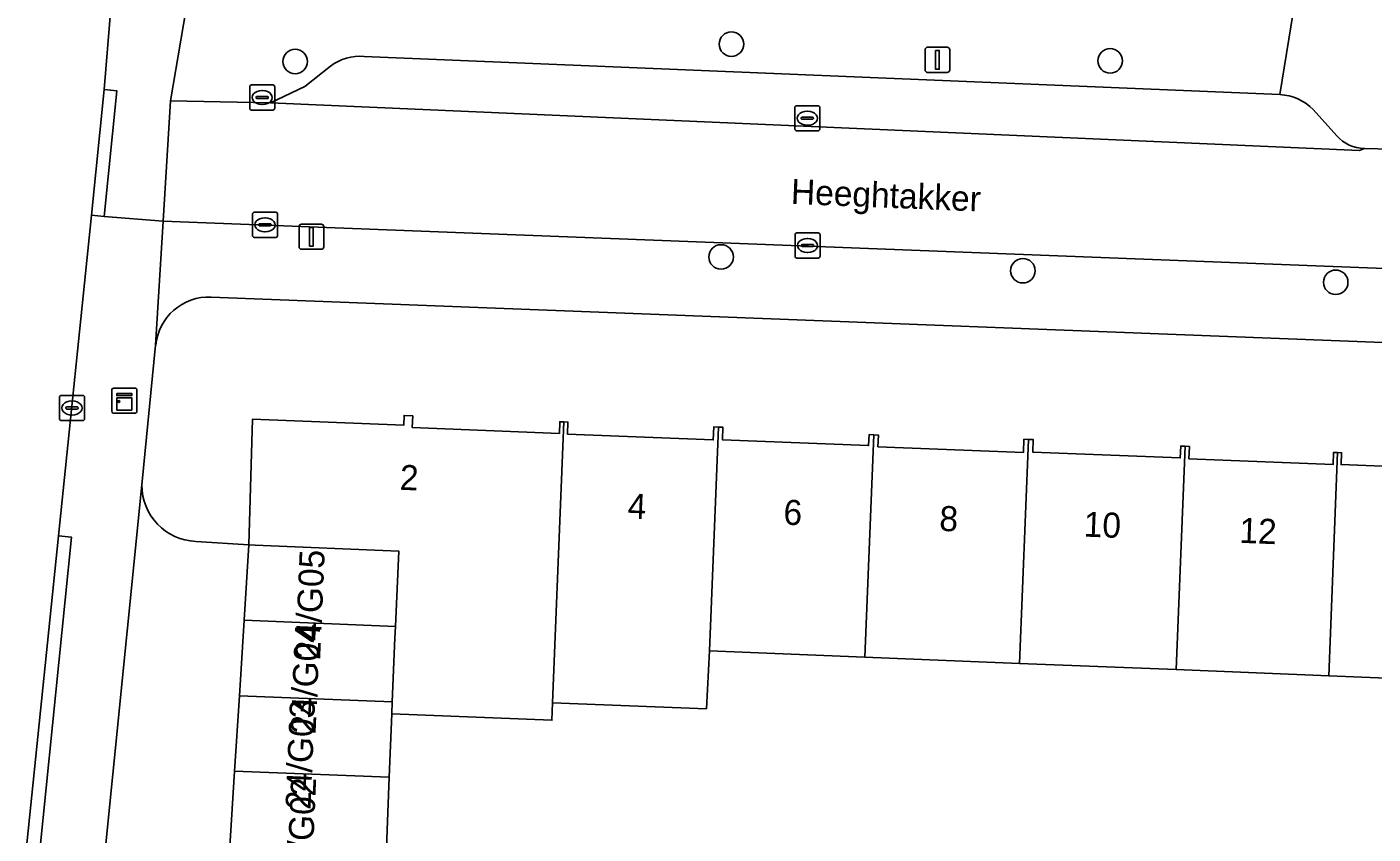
# Model space of a CAD drawing. Extents: x 161354 to 162026, y 386504 to 387460.
# Drawn here: x 161827.6 to 161881.4, y 387027.5 to 387059.7 of the extents above; entities that cross this region are included whole.
import ezdxf

# ---------------------------------------------------------------- set-up
doc = ezdxf.new("R2010")
doc.units = 0
for name, color, linetype in [('IMGEO_Boom', 7, 'Continuous'), ('IMGEO_Erf', 7, 'Continuous'), ('IMGEO_Kast', 7, 'Continuous'), ('IMGEO_Kolk', 7, 'Continuous'), ('IMGEO_Lichtmast', 7, 'Continuous'), ('IMGEO_Openbare_ruimte_label', 7, 'Continuous'), ('IMGEO_Pand', 7, 'Continuous'), ('IMGEO_Pand_nummerreeks', 7, 'Continuous'), ('IMGEO_Parkeervlak_open', 7, 'Continuous'), ('IMGEO_Rijbaan_lokaal_open', 7, 'Continuous'), ('IMGEO_Voetpad_open', 7, 'Continuous')]:
    doc.layers.add(name, color=color, linetype=linetype)

msp = doc.modelspace()

# ---------------------------------------------------------------- linework, layer by layer
at = {"layer": 'IMGEO_Boom'}
for centre in [(161855.765, 387059.053), (161838.346, 387058.361), (161870.885, 387058.387), (161855.351, 387050.56), (161867.399, 387050.01), (161879.891, 387049.548)]:
    msp.add_circle(centre, 0.489, dxfattribs=at)
at = {"layer": 'IMGEO_Erf'}
for points in [[(161895.537, 387046.615), (161834.988, 387048.961)], [(161832.776, 387047.033), (161832.223, 387041.459)], [(161834.385, 387039.206), (161836.501, 387039.063), (161836.645, 387044.088), (161842.68, 387043.842), (161842.696, 387044.232), (161843.04, 387044.218), (161843.021, 387043.75), (161848.893, 387043.514), (161848.912, 387043.984), (161849.072, 387043.978), (161849.233, 387043.971), (161849.214, 387043.491), (161855.039, 387043.258), (161855.06, 387043.778), (161855.242, 387043.771), (161855.424, 387043.764), (161855.404, 387043.265), (161861.24, 387043.03), (161861.258, 387043.467), (161861.445, 387043.459), (161861.632, 387043.452), (161861.614, 387042.987), (161867.42, 387042.754), (161867.442, 387043.284), (161867.625, 387043.277), (161867.811, 387043.269), (161867.791, 387042.773), (161873.684, 387042.536), (161873.703, 387043.012), (161873.878, 387043.005), (161874.049, 387042.998), (161874.029, 387042.502), (161879.786, 387042.271), (161879.805, 387042.759), (161879.965, 387042.753), (161880.126, 387042.746), (161880.107, 387042.274), (161886.054, 387042.036)], [(161894.58, 387022.741), (161894.936, 387031.501), (161892.205, 387031.61), (161892.274, 387033.334), (161885.892, 387033.59), (161879.611, 387033.843), (161873.523, 387034.087), (161867.269, 387034.338), (161861.092, 387034.586), (161854.886, 387034.836), (161854.767, 387032.525), (161848.626, 387032.769), (161848.598, 387032.066), (161842.203, 387032.321), (161842.101, 387029.793), (161841.988, 387026.975)]]:
    msp.add_lwpolyline(points, dxfattribs=at)
for centre, radius, start, end in [((161834.908, 387046.82), 2.142, 87.856, 174.2954), ((161834.477, 387041.458), 2.254, 179.9712, 267.6672)]:
    msp.add_arc(centre, radius, start, end, dxfattribs=at)
at = {"layer": 'IMGEO_Kast'}
for p, q in [((161831.026, 387044.398), (161831.026, 387045.239)), ((161831.026, 387045.239), (161831.026, 387044.398)), ((161831.101, 387045.323), (161831.942, 387045.323)), ((161831.942, 387045.323), (161831.101, 387045.323)), ((161832.026, 387045.248), (161832.026, 387044.407)), ((161832.026, 387044.407), (161832.026, 387045.248)), ((161831.951, 387044.323), (161831.11, 387044.323)), ((161831.11, 387044.323), (161831.951, 387044.323))]:
    msp.add_line(p, q, dxfattribs=at)
for points in [[(161831.221, 387045.113), (161831.821, 387045.113), (161831.821, 387045.028), (161831.221, 387045.028), (161831.221, 387045.113)], [(161831.221, 387044.938), (161831.821, 387044.938), (161831.821, 387044.449), (161831.221, 387044.449), (161831.221, 387044.938)]]:
    msp.add_lwpolyline(points, dxfattribs=at)
msp.add_circle((161831.305, 387044.787), 0.0377, dxfattribs=at)
for centre, start, end in [((161831.104, 387045.245), 92.4484, 184.2845), ((161831.104, 387045.245), 92.4484, 184.2845), ((161831.948, 387045.245), 2.4484, 94.2845), ((161831.948, 387045.245), 2.4484, 94.2845), ((161831.104, 387044.401), 182.4484, 274.2845), ((161831.104, 387044.401), 182.4484, 274.2845), ((161831.948, 387044.401), 272.4484, 4.2845), ((161831.948, 387044.401), 272.4484, 4.2845)]:
    msp.add_arc(centre, 0.0779, start, end, dxfattribs=at)
at = {"layer": 'IMGEO_Kolk'}
for p, q in [((161836.53, 387056.498), (161836.53, 387057.35)), ((161836.605, 387057.424), (161837.457, 387057.424)), ((161837.018, 387057.204), (161837.043, 387057.204)), ((161837.531, 387057.35), (161837.531, 387056.498)), ((161836.789, 387056.918), (161836.789, 387056.93)), ((161837.227, 387056.881), (161836.829, 387056.881)), ((161836.832, 387056.967), (161837.23, 387056.967)), ((161837.041, 387056.644), (161837.016, 387056.644)), ((161837.273, 387056.93), (161837.273, 387056.918)), ((161858.293, 387055.67), (161858.293, 387056.522)), ((161858.368, 387056.596), (161859.22, 387056.596)), ((161859.294, 387056.522), (161859.294, 387055.67)), ((161837.457, 387056.424), (161836.605, 387056.424)), ((161858.552, 387056.09), (161858.552, 387056.102)), ((161858.99, 387056.053), (161858.592, 387056.053)), ((161858.595, 387056.139), (161858.993, 387056.139)), ((161858.781, 387056.376), (161858.806, 387056.376)), ((161859.036, 387056.102), (161859.036, 387056.09)), ((161859.22, 387055.596), (161858.368, 387055.596)), ((161858.804, 387055.816), (161858.779, 387055.816)), ((161836.642, 387051.416), (161836.642, 387052.268)), ((161836.717, 387052.342), (161837.569, 387052.342)), ((161837.643, 387052.268), (161837.643, 387051.416)), ((161836.901, 387051.836), (161836.901, 387051.848)), ((161837.339, 387051.799), (161836.941, 387051.799)), ((161836.944, 387051.885), (161837.342, 387051.885)), ((161837.13, 387052.122), (161837.155, 387052.122)), ((161837.385, 387051.848), (161837.385, 387051.836)), ((161837.569, 387051.342), (161836.717, 387051.342)), ((161837.153, 387051.562), (161837.128, 387051.562)), ((161858.302, 387050.591), (161858.302, 387051.443)), ((161858.377, 387051.517), (161859.229, 387051.517)), ((161858.79, 387051.297), (161858.815, 387051.297)), ((161859.303, 387051.443), (161859.303, 387050.591)), ((161858.561, 387051.011), (161858.561, 387051.023)), ((161858.999, 387050.974), (161858.601, 387050.974)), ((161858.604, 387051.06), (161859.002, 387051.06)), ((161858.813, 387050.737), (161858.788, 387050.737)), ((161859.045, 387051.023), (161859.045, 387051.011)), ((161859.229, 387050.517), (161858.377, 387050.517)), ((161828.936, 387044.105), (161828.936, 387044.957)), ((161829.011, 387045.031), (161829.863, 387045.031)), ((161829.424, 387044.811), (161829.449, 387044.811)), ((161829.937, 387044.957), (161829.937, 387044.105)), ((161829.195, 387044.525), (161829.195, 387044.537)), ((161829.633, 387044.488), (161829.235, 387044.488)), ((161829.238, 387044.574), (161829.636, 387044.574)), ((161829.447, 387044.251), (161829.422, 387044.251)), ((161829.679, 387044.537), (161829.679, 387044.525)), ((161829.863, 387044.031), (161829.011, 387044.031))]:
    msp.add_line(p, q, dxfattribs=at)
for points in [[(161836.53, 387056.498), (161836.53, 387057.35)], [(161836.605, 387057.424), (161837.457, 387057.424)], [(161837.531, 387057.35), (161837.531, 387056.498)], [(161858.293, 387055.67), (161858.293, 387056.522)], [(161858.368, 387056.596), (161859.22, 387056.596)], [(161859.294, 387056.522), (161859.294, 387055.67)], [(161837.457, 387056.424), (161836.605, 387056.424)], [(161859.22, 387055.596), (161858.368, 387055.596)], [(161836.642, 387051.416), (161836.642, 387052.268)], [(161836.717, 387052.342), (161837.569, 387052.342)], [(161837.643, 387052.268), (161837.643, 387051.416)], [(161837.569, 387051.342), (161836.717, 387051.342)], [(161858.302, 387050.591), (161858.302, 387051.443)], [(161858.377, 387051.517), (161859.229, 387051.517)], [(161859.303, 387051.443), (161859.303, 387050.591)], [(161859.229, 387050.517), (161858.377, 387050.517)], [(161828.936, 387044.105), (161828.936, 387044.957)], [(161829.011, 387045.031), (161829.863, 387045.031)], [(161829.937, 387044.957), (161829.937, 387044.105)], [(161829.863, 387044.031), (161829.011, 387044.031)]]:
    msp.add_lwpolyline(points, dxfattribs=at)
for centre, radius, start, end in [((161836.607, 387057.348), 0.0765, 91.552, 178.448), ((161836.607, 387057.348), 0.0765, 91.552, 178.448), ((161837.455, 387057.348), 0.0765, 1.552, 88.448), ((161837.455, 387057.348), 0.0765, 1.552, 88.448), ((161836.607, 387056.5), 0.0765, 181.552, 268.448), ((161836.607, 387056.5), 0.0765, 181.552, 268.448), ((161836.829, 387056.927), 0.0403, 85.8775, 175.7526), ((161836.826, 387056.917), 0.0366, 178.938, 274.7102), ((161837.23, 387056.924), 0.043, 264.8664, 352.4533), ((161837.234, 387056.929), 0.0386, 1.7309, 96.639), ((161837.455, 387056.5), 0.0765, 271.552, 358.448), ((161837.455, 387056.5), 0.0765, 271.552, 358.448), ((161858.37, 387056.52), 0.0765, 91.552, 178.448), ((161858.37, 387056.52), 0.0765, 91.552, 178.448), ((161859.218, 387056.52), 0.0765, 1.552, 88.448), ((161859.218, 387056.52), 0.0765, 1.552, 88.448), ((161858.592, 387056.099), 0.0403, 85.8775, 175.7526), ((161858.589, 387056.089), 0.0366, 178.938, 274.7102), ((161858.993, 387056.096), 0.043, 264.8664, 352.4533), ((161858.997, 387056.101), 0.0386, 1.7309, 96.639), ((161858.37, 387055.672), 0.0765, 181.552, 268.448), ((161858.37, 387055.672), 0.0765, 181.552, 268.448), ((161859.218, 387055.672), 0.0765, 271.552, 358.448), ((161859.218, 387055.672), 0.0765, 271.552, 358.448), ((161836.719, 387052.266), 0.0765, 91.552, 178.448), ((161836.719, 387052.266), 0.0765, 91.552, 178.448), ((161837.567, 387052.266), 0.0765, 1.552, 88.448), ((161837.567, 387052.266), 0.0765, 1.552, 88.448), ((161836.941, 387051.845), 0.0403, 85.8775, 175.7526), ((161836.938, 387051.835), 0.0366, 178.938, 274.7102), ((161837.342, 387051.842), 0.043, 264.8664, 352.4533), ((161837.346, 387051.847), 0.0386, 1.7309, 96.639), ((161836.719, 387051.418), 0.0765, 181.552, 268.448), ((161836.719, 387051.418), 0.0765, 181.552, 268.448), ((161837.567, 387051.418), 0.0765, 271.552, 358.448), ((161837.567, 387051.418), 0.0765, 271.552, 358.448), ((161858.379, 387051.441), 0.0765, 91.552, 178.448), ((161858.379, 387051.441), 0.0765, 91.552, 178.448), ((161859.227, 387051.441), 0.0765, 1.552, 88.448), ((161859.227, 387051.441), 0.0765, 1.552, 88.448), ((161858.379, 387050.593), 0.0765, 181.552, 268.448), ((161858.379, 387050.593), 0.0765, 181.552, 268.448), ((161858.601, 387051.02), 0.0403, 85.8775, 175.7526), ((161858.598, 387051.01), 0.0366, 178.938, 274.7102), ((161859.002, 387051.017), 0.043, 264.8664, 352.4533), ((161859.006, 387051.022), 0.0386, 1.7309, 96.639), ((161859.227, 387050.593), 0.0765, 271.552, 358.448), ((161859.227, 387050.593), 0.0765, 271.552, 358.448), ((161829.013, 387044.955), 0.0765, 91.552, 178.448), ((161829.013, 387044.955), 0.0765, 91.552, 178.448), ((161829.861, 387044.955), 0.0765, 1.552, 88.448), ((161829.861, 387044.955), 0.0765, 1.552, 88.448), ((161829.013, 387044.107), 0.0765, 181.552, 268.448), ((161829.013, 387044.107), 0.0765, 181.552, 268.448), ((161829.235, 387044.534), 0.0403, 85.8775, 175.7526), ((161829.232, 387044.524), 0.0366, 178.938, 274.7102), ((161829.636, 387044.531), 0.043, 264.8664, 352.4533), ((161829.64, 387044.536), 0.0386, 1.7309, 96.639), ((161829.861, 387044.107), 0.0765, 271.552, 358.448), ((161829.861, 387044.107), 0.0765, 271.552, 358.448)]:
    msp.add_arc(centre, radius, start, end, dxfattribs=at)
for centre, major_axis, ratio, start_param, end_param in [((161837.017, 387056.924), (-0.387, 0.002), 0.722429, 4.712389, 7.853982), ((161837.042, 387056.924), (-0.39, 0.002), 0.717154, 1.570796, 4.712389), ((161858.78, 387056.096), (-0.387, 0.002), 0.722429, 4.712389, 7.853982), ((161858.805, 387056.096), (-0.39, 0.002), 0.717154, 1.570796, 4.712389), ((161837.129, 387051.842), (-0.387, 0.002), 0.722429, 4.712389, 7.853982), ((161837.154, 387051.842), (-0.39, 0.002), 0.717154, 1.570796, 4.712389), ((161858.789, 387051.017), (-0.387, 0.002), 0.722429, 4.712389, 7.853982), ((161858.814, 387051.017), (-0.39, 0.002), 0.717154, 1.570796, 4.712389), ((161829.423, 387044.531), (-0.387, 0.002), 0.722429, 4.712389, 7.853982), ((161829.448, 387044.531), (-0.39, 0.002), 0.717154, 1.570796, 4.712389)]:
    msp.add_ellipse(centre, major_axis=major_axis, ratio=ratio, start_param=start_param, end_param=end_param, dxfattribs=at)
at = {"layer": 'IMGEO_Lichtmast'}
for p, q in [((161863.493, 387058.028), (161863.493, 387058.828)), ((161863.493, 387058.828), (161863.493, 387058.028)), ((161863.593, 387058.928), (161864.383, 387058.928)), ((161864.383, 387058.928), (161863.593, 387058.928)), ((161864.483, 387058.828), (161864.483, 387058.028)), ((161864.483, 387058.028), (161864.483, 387058.828)), ((161864.383, 387057.928), (161863.593, 387057.928)), ((161863.593, 387057.928), (161864.383, 387057.928)), ((161838.501, 387050.966), (161838.501, 387051.766)), ((161838.501, 387051.766), (161838.501, 387050.966)), ((161838.601, 387051.866), (161839.391, 387051.866)), ((161839.391, 387051.866), (161838.601, 387051.866)), ((161839.491, 387051.766), (161839.491, 387050.966)), ((161839.491, 387050.966), (161839.491, 387051.766)), ((161839.391, 387050.866), (161838.601, 387050.866)), ((161838.601, 387050.866), (161839.391, 387050.866))]:
    msp.add_line(p, q, dxfattribs=at)
for points in [[(161863.913, 387058.803), (161864.063, 387058.803), (161864.063, 387058.053), (161863.913, 387058.053), (161863.913, 387058.803)], [(161838.921, 387051.741), (161839.071, 387051.741), (161839.071, 387050.991), (161838.921, 387050.991), (161838.921, 387051.741)]]:
    msp.add_lwpolyline(points, dxfattribs=at)
for centre, start, end in [((161863.593, 387058.828), 90, 180), ((161863.593, 387058.828), 90, 180), ((161864.383, 387058.828), 0, 90), ((161864.383, 387058.828), 360, 90), ((161863.593, 387058.028), 180, 270), ((161863.593, 387058.028), 180, 270), ((161864.383, 387058.028), 270, 0), ((161864.383, 387058.028), 270, 0), ((161838.601, 387051.766), 90, 180), ((161838.601, 387051.766), 90, 180), ((161839.391, 387051.766), 0, 90), ((161839.391, 387051.766), 360, 90), ((161838.601, 387050.966), 180, 270), ((161838.601, 387050.966), 180, 270), ((161839.391, 387050.966), 270, 0), ((161839.391, 387050.966), 270, 0)]:
    msp.add_arc(centre, 0.1, start, end, dxfattribs=at)
at = {"layer": 'IMGEO_Pand'}
for points in [[(161849.072, 387043.978), (161848.912, 387043.984), (161848.893, 387043.514), (161843.021, 387043.75), (161843.04, 387044.218), (161842.696, 387044.232), (161842.68, 387043.842), (161836.645, 387044.088), (161836.501, 387039.063), (161836.746, 387039.053), (161842.479, 387038.823), (161842.345, 387035.813), (161842.324, 387035.34), (161842.222, 387032.803), (161842.203, 387032.321), (161848.598, 387032.066), (161848.626, 387032.769), (161848.718, 387035.083)], [(161848.626, 387032.769), (161854.767, 387032.525), (161854.886, 387034.836), (161855.242, 387043.771), (161855.06, 387043.778), (161855.039, 387043.258), (161849.214, 387043.491), (161849.233, 387043.971), (161849.072, 387043.978), (161848.718, 387035.083)], [(161854.886, 387034.836), (161861.092, 387034.586), (161861.445, 387043.459), (161861.258, 387043.467), (161861.24, 387043.03), (161855.404, 387043.265), (161855.424, 387043.764), (161855.242, 387043.771)], [(161867.625, 387043.277), (161867.442, 387043.284), (161867.42, 387042.754), (161861.614, 387042.987), (161861.632, 387043.452), (161861.445, 387043.459), (161861.092, 387034.586), (161867.269, 387034.338)], [(161873.878, 387043.005), (161873.703, 387043.012), (161873.684, 387042.536), (161867.791, 387042.773), (161867.811, 387043.269), (161867.625, 387043.277), (161867.269, 387034.338), (161873.523, 387034.087)], [(161873.523, 387034.087), (161879.611, 387033.843), (161879.965, 387042.753), (161879.805, 387042.759), (161879.786, 387042.271), (161874.029, 387042.502), (161874.049, 387042.998), (161873.878, 387043.005)], [(161879.611, 387033.843), (161885.892, 387033.59), (161886.248, 387042.525), (161886.073, 387042.532), (161886.054, 387042.036), (161880.107, 387042.274), (161880.126, 387042.746), (161879.965, 387042.753)], [(161842.479, 387038.823), (161836.746, 387039.053), (161836.501, 387039.063), (161836.309, 387036.056), (161842.345, 387035.813)], [(161842.324, 387035.34), (161842.345, 387035.813), (161836.309, 387036.056), (161836.117, 387033.049), (161842.222, 387032.803)], [(161842.203, 387032.321), (161842.222, 387032.803), (161836.117, 387033.049), (161835.925, 387030.042), (161842.101, 387029.793)], [(161842.101, 387029.793), (161835.925, 387030.042), (161835.733, 387027.035), (161841.98, 387026.783), (161841.988, 387026.975)]]:
    msp.add_lwpolyline(points, close=True, dxfattribs=at)
at = {"layer": 'IMGEO_Parkeervlak_open'}
for points in [[(161839.757, 387058.171), (161838.73, 387057.358), (161837.366, 387056.707), (161880.843, 387054.81), (161881.037, 387054.891)], [(161877.664, 387057.038), (161841.102, 387058.564)], [(161879.935, 387055.4), (161878.986, 387056.439)]]:
    msp.add_lwpolyline(points, dxfattribs=at)
for centre, radius, start, end in [((161840.923, 387056.68), 1.893, 84.5615, 128.0145), ((161877.583, 387055.101), 1.939, 43.6416, 87.6077), ((161881.038, 387056.341), 1.45, 220.456, 269.9607)]:
    msp.add_arc(centre, radius, start, end, dxfattribs=at)
at = {"layer": 'IMGEO_Rijbaan_lokaal_open'}
msp.add_lwpolyline([(161830.208, 387052.228), (161830.722, 387057.242), (161831.561, 387067.477), (161824.742, 387068.09), (161822.363, 387045.09), (161819.356, 387015.932), (161826.313, 387015.313), (161827.357, 387024.427), (161828.897, 387039.434)], close=True, dxfattribs=at)
msp.add_lwpolyline([(161884.26, 387054.807), (161881.037, 387054.891), (161880.843, 387054.81), (161837.366, 387056.707), (161833.373, 387056.795), (161833.077, 387051.994), (161884.941, 387049.973)], dxfattribs=at)
at = {"layer": 'IMGEO_Voetpad_open'}
for points in [[(161834.997, 387105.644), (161834.927, 387104.64), (161835.425, 387104.603), (161834.279, 387089.397), (161833.781, 387089.434), (161833.642, 387087.948), (161834.139, 387087.902), (161832.424, 387069.628), (161831.869, 387069.686), (161831.561, 387067.477), (161830.722, 387057.242), (161831.224, 387057.192), (161830.714, 387052.177), (161833.077, 387051.994), (161833.373, 387056.795), (161834.6, 387064.069), (161835.218, 387071.277), (161836.753, 387087.599), (161837.415, 387087.572)], [(161834.6, 387064.069), (161833.373, 387056.795), (161837.366, 387056.707), (161838.73, 387057.358), (161839.757, 387058.171)], [(161841.102, 387058.564), (161877.664, 387057.038), (161878.191, 387060.323)], [(161878.191, 387060.323), (161877.664, 387057.038)], [(161878.986, 387056.439), (161879.935, 387055.4)], [(161881.037, 387054.891), (161884.26, 387054.807)], [(161834.988, 387048.961), (161895.537, 387046.615), (161898.543, 387046.499), (161898.859, 387054.036)], [(161830.315, 387022.593), (161830.485, 387024.074), (161832.223, 387041.459), (161832.776, 387047.033), (161833.077, 387051.994), (161830.714, 387052.177), (161830.208, 387052.228), (161828.897, 387039.434), (161829.415, 387039.382), (161827.897, 387024.373), (161827.357, 387024.427), (161826.313, 387015.313), (161826.039, 387012.426), (161824.851, 387000), (161824.382, 386995.833)], [(161884.941, 387049.973), (161833.077, 387051.994), (161832.776, 387047.033)], [(161832.223, 387041.459), (161830.485, 387024.074), (161835.531, 387023.874), (161835.733, 387027.035), (161835.925, 387030.042), (161836.117, 387033.049)], [(161836.117, 387033.049), (161836.309, 387036.056), (161836.501, 387039.063), (161834.385, 387039.206)]]:
    msp.add_lwpolyline(points, dxfattribs=at)
for points in [[(161830.208, 387052.228), (161830.714, 387052.177), (161831.224, 387057.192), (161830.722, 387057.242)], [(161827.357, 387024.427), (161827.897, 387024.373), (161829.415, 387039.382), (161828.897, 387039.434)]]:
    msp.add_lwpolyline(points, close=True, dxfattribs=at)
for centre, radius, start, end in [((161840.923, 387056.68), 1.893, 84.5615, 128.0145), ((161877.583, 387055.101), 1.939, 43.6416, 87.6077), ((161881.038, 387056.341), 1.45, 220.456, 269.9607), ((161834.908, 387046.82), 2.142, 87.856, 174.2954), ((161834.477, 387041.458), 2.254, 179.9712, 267.6672)]:
    msp.add_arc(centre, radius, start, end, dxfattribs=at)

# ---------------------------------------------------------------- texts
at = {"layer": 'IMGEO_Openbare_ruimte_label'}
msp.add_text('Heeghtakker', height=1, rotation=357.7071, dxfattribs=at).set_placement((161858.126, 387052.678))
at = {"layer": 'IMGEO_Pand_nummerreeks'}
for s, rotation, p in [('2', 357.5019, (161842.507, 387041.27)), ('4', 357.7189, (161851.604, 387040.125)), ('6', 357.7189, (161857.826, 387039.878)), ('8', 357.7189, (161864.051, 387039.63)), ('10', 357.7189, (161869.812, 387039.4)), ('12', 357.7189, (161876.027, 387039.152)), ('24/G05', 87.5709, (161839.342, 387034.469)), ('24/G04', 87.5709, (161839.16, 387031.503)), ('24/G03', 87.5709, (161838.957, 387028.486)), ('24/G02', 87.5709, (161839, 387025.376))]:
    msp.add_text(s, height=1, rotation=rotation, dxfattribs=at).set_placement(p)

doc.saveas('drawing.dxf')
